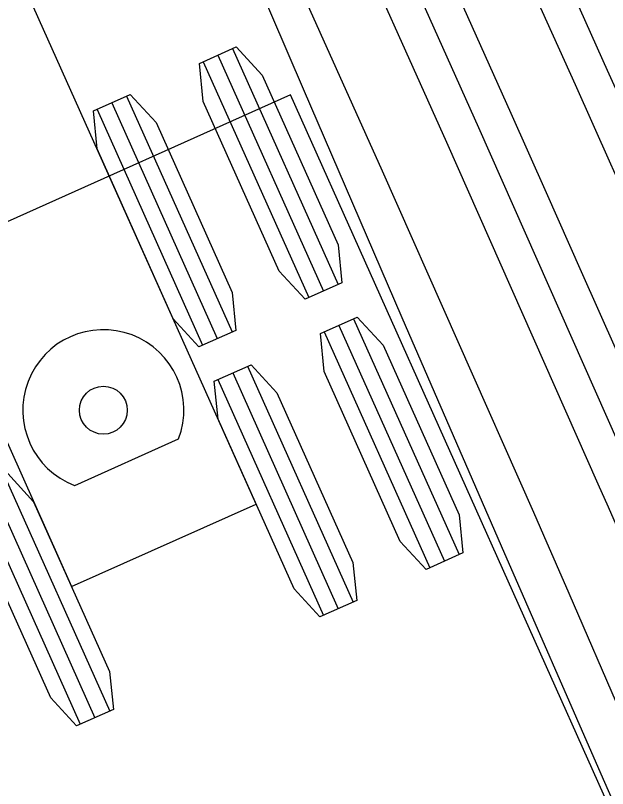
# Model space of a CAD drawing. Extents: x -70 to 701944, y -4 to 666871.
# Drawn here: x 668295.81 to 668304.21, y 656085.67 to 656096.64 of the extents above; entities that cross this region are included whole.
import ezdxf

# ---------------------------------------------------------------- set-up
doc = ezdxf.new("R2010")
doc.units = 0
for name, color, linetype in [('R_Proposed Road', 7, 'Continuous'), ('T_Indications', 7, 'Continuous'), ('T_Vehicle Path Lt Minor', 7, 'Continuous'), ('T_Vehicle Path Rt', 7, 'Continuous')]:
    doc.layers.add(name, color=color, linetype=linetype)

msp = doc.modelspace()

# ---------------------------------------------------------------- linework, layer by layer
at = {"layer": 'R_Proposed Road'}
for points in [[(668311.818, 656072.911), (668310.753, 656075.522), (668310.076, 656077.167), (668309.161, 656079.369), (668308.719, 656080.427), (668308.305, 656081.41), (668306.645, 656085.315), (668306.505, 656085.64), (668305.036, 656089.036), (668304.676, 656089.859), (668304.533, 656090.186), (668302.382, 656095.041), (668300.847, 656098.466)], [(668311.355, 656072.724), (668310.291, 656075.332), (668309.614, 656076.976), (668308.7, 656079.176), (668308.258, 656080.233), (668307.845, 656081.215), (668306.186, 656085.118), (668306.046, 656085.443), (668304.578, 656088.836), (668304.218, 656089.658), (668304.075, 656089.985), (668301.926, 656094.836), (668300.391, 656098.262)], [(668309.366, 656074.953), (668308.69, 656076.594), (668307.777, 656078.791), (668307.336, 656079.846), (668306.923, 656080.827), (668305.267, 656084.723), (668305.127, 656085.048), (668303.661, 656088.436), (668303.302, 656089.257), (668303.159, 656089.584), (668301.013, 656094.428), (668299.478, 656097.853)]]:
    msp.add_lwpolyline(points, dxfattribs=at)
at = {"layer": 'T_Indications'}
for p, q in [((668304.207, 656095.858), (668296.841, 656112.307)), ((668303.75, 656095.654), (668296.385, 656112.102)), ((668302.838, 656095.245), (668295.472, 656111.694))]:
    msp.add_line(p, q, dxfattribs=at)
for radius in [671.12, 670.62, 669.62]:
    msp.add_arc((667691.697, 655821.57), radius, 357.297916, 24.123313, dxfattribs=at)
at = {"layer": 'T_Vehicle Path Lt Minor'}
msp.add_arc((667915.834, 655913.075), 411.086, 17.67842, 29.51005, dxfattribs=at)
at = {"layer": 'T_Vehicle Path Rt'}
for p, q in [((668299.219, 656089.705), (668294.887, 656099.379)), ((668299.219, 656089.705), (668294.887, 656099.379)), ((668299.219, 656089.705), (668294.887, 656099.379)), ((668299.219, 656089.705), (668294.887, 656099.379)), ((668299.219, 656089.705), (668294.887, 656099.379)), ((668299.219, 656089.705), (668294.887, 656099.379)), ((668299.219, 656089.705), (668294.887, 656099.379)), ((668299.219, 656089.705), (668294.887, 656099.379)), ((668299.219, 656089.705), (668294.887, 656099.379)), ((668292.271, 656098.208), (668296.603, 656088.533)), ((668292.271, 656098.208), (668296.603, 656088.533)), ((668292.271, 656098.208), (668296.603, 656088.533)), ((668292.271, 656098.208), (668296.603, 656088.533)), ((668292.271, 656098.208), (668296.603, 656088.533)), ((668292.271, 656098.208), (668296.603, 656088.533)), ((668292.271, 656098.208), (668296.603, 656088.533)), ((668292.271, 656098.208), (668296.603, 656088.533)), ((668292.271, 656098.208), (668296.603, 656088.533)), ((668298.887, 656096.167), (668300.385, 656092.82)), ((668298.887, 656096.167), (668300.385, 656092.82)), ((668298.887, 656096.167), (668300.385, 656092.82)), ((668298.887, 656096.167), (668300.385, 656092.82)), ((668298.887, 656096.167), (668300.385, 656092.82)), ((668298.887, 656096.167), (668300.385, 656092.82)), ((668298.887, 656096.167), (668300.385, 656092.82)), ((668298.887, 656096.167), (668300.385, 656092.82)), ((668298.887, 656096.167), (668300.385, 656092.82)), ((668298.678, 656096.073), (668300.176, 656092.727)), ((668298.678, 656096.073), (668300.176, 656092.727)), ((668298.678, 656096.073), (668300.176, 656092.727)), ((668298.678, 656096.073), (668300.176, 656092.727)), ((668298.678, 656096.073), (668300.176, 656092.727)), ((668298.678, 656096.073), (668300.176, 656092.727)), ((668298.678, 656096.073), (668300.176, 656092.727)), ((668298.678, 656096.073), (668300.176, 656092.727)), ((668298.678, 656096.073), (668300.176, 656092.727)), ((668298.469, 656095.979), (668299.967, 656092.633)), ((668298.469, 656095.979), (668299.967, 656092.633)), ((668298.469, 656095.979), (668299.967, 656092.633)), ((668298.469, 656095.979), (668299.967, 656092.633)), ((668298.469, 656095.979), (668299.967, 656092.633)), ((668298.469, 656095.979), (668299.967, 656092.633)), ((668298.469, 656095.979), (668299.967, 656092.633)), ((668298.469, 656095.979), (668299.967, 656092.633)), ((668298.469, 656095.979), (668299.967, 656092.633)), ((668299.706, 656095.511), (668291.948, 656092.037)), ((668299.706, 656095.511), (668291.948, 656092.037)), ((668299.706, 656095.511), (668291.948, 656092.037)), ((668299.706, 656095.511), (668291.948, 656092.037)), ((668299.706, 656095.511), (668291.948, 656092.037)), ((668299.706, 656095.511), (668291.948, 656092.037)), ((668299.706, 656095.511), (668291.948, 656092.037)), ((668299.706, 656095.511), (668291.948, 656092.037)), ((668299.706, 656095.511), (668291.948, 656092.037)), ((668297.381, 656095.492), (668298.879, 656092.146)), ((668297.381, 656095.492), (668298.879, 656092.146)), ((668297.381, 656095.492), (668298.879, 656092.146)), ((668297.381, 656095.492), (668298.879, 656092.146)), ((668297.381, 656095.492), (668298.879, 656092.146)), ((668297.381, 656095.492), (668298.879, 656092.146)), ((668297.381, 656095.492), (668298.879, 656092.146)), ((668297.381, 656095.492), (668298.879, 656092.146)), ((668297.381, 656095.492), (668298.879, 656092.146)), ((668321.367, 656047.139), (668299.706, 656095.511)), ((668321.367, 656047.139), (668299.706, 656095.511)), ((668321.367, 656047.139), (668299.706, 656095.511)), ((668321.367, 656047.139), (668299.706, 656095.511)), ((668321.367, 656047.139), (668299.706, 656095.511)), ((668321.367, 656047.139), (668299.706, 656095.511)), ((668321.367, 656047.139), (668299.706, 656095.511)), ((668321.367, 656047.139), (668299.706, 656095.511)), ((668321.367, 656047.139), (668299.706, 656095.511)), ((668297.172, 656095.399), (668298.67, 656092.052)), ((668297.172, 656095.399), (668298.67, 656092.052)), ((668297.172, 656095.399), (668298.67, 656092.052)), ((668297.172, 656095.399), (668298.67, 656092.052)), ((668297.172, 656095.399), (668298.67, 656092.052)), ((668297.172, 656095.399), (668298.67, 656092.052)), ((668297.172, 656095.399), (668298.67, 656092.052)), ((668297.172, 656095.399), (668298.67, 656092.052)), ((668297.172, 656095.399), (668298.67, 656092.052)), ((668296.963, 656095.305), (668298.461, 656091.959)), ((668296.963, 656095.305), (668298.461, 656091.959)), ((668296.963, 656095.305), (668298.461, 656091.959)), ((668296.963, 656095.305), (668298.461, 656091.959)), ((668296.963, 656095.305), (668298.461, 656091.959)), ((668296.963, 656095.305), (668298.461, 656091.959)), ((668296.963, 656095.305), (668298.461, 656091.959)), ((668296.963, 656095.305), (668298.461, 656091.959)), ((668296.963, 656095.305), (668298.461, 656091.959)), ((668300.603, 656092.334), (668302.102, 656088.987)), ((668300.603, 656092.334), (668302.102, 656088.987)), ((668300.603, 656092.334), (668302.102, 656088.987)), ((668300.603, 656092.334), (668302.102, 656088.987)), ((668300.603, 656092.334), (668302.102, 656088.987)), ((668300.603, 656092.334), (668302.102, 656088.987)), ((668300.603, 656092.334), (668302.102, 656088.987)), ((668300.603, 656092.334), (668302.102, 656088.987)), ((668300.603, 656092.334), (668302.102, 656088.987)), ((668300.394, 656092.24), (668301.893, 656088.893)), ((668300.394, 656092.24), (668301.893, 656088.893)), ((668300.394, 656092.24), (668301.893, 656088.893)), ((668300.394, 656092.24), (668301.893, 656088.893)), ((668300.394, 656092.24), (668301.893, 656088.893)), ((668300.394, 656092.24), (668301.893, 656088.893)), ((668300.394, 656092.24), (668301.893, 656088.893)), ((668300.394, 656092.24), (668301.893, 656088.893)), ((668300.394, 656092.24), (668301.893, 656088.893)), ((668300.185, 656092.146), (668301.684, 656088.8)), ((668300.185, 656092.146), (668301.684, 656088.8)), ((668300.185, 656092.146), (668301.684, 656088.8)), ((668300.185, 656092.146), (668301.684, 656088.8)), ((668300.185, 656092.146), (668301.684, 656088.8)), ((668300.185, 656092.146), (668301.684, 656088.8)), ((668300.185, 656092.146), (668301.684, 656088.8)), ((668300.185, 656092.146), (668301.684, 656088.8)), ((668300.185, 656092.146), (668301.684, 656088.8)), ((668299.097, 656091.659), (668300.596, 656088.313)), ((668299.097, 656091.659), (668300.596, 656088.313)), ((668299.097, 656091.659), (668300.596, 656088.313)), ((668299.097, 656091.659), (668300.596, 656088.313)), ((668299.097, 656091.659), (668300.596, 656088.313)), ((668299.097, 656091.659), (668300.596, 656088.313)), ((668299.097, 656091.659), (668300.596, 656088.313)), ((668299.097, 656091.659), (668300.596, 656088.313)), ((668299.097, 656091.659), (668300.596, 656088.313)), ((668298.888, 656091.566), (668300.387, 656088.219)), ((668298.888, 656091.566), (668300.387, 656088.219)), ((668298.888, 656091.566), (668300.387, 656088.219)), ((668298.888, 656091.566), (668300.387, 656088.219)), ((668298.888, 656091.566), (668300.387, 656088.219)), ((668298.888, 656091.566), (668300.387, 656088.219)), ((668298.888, 656091.566), (668300.387, 656088.219)), ((668298.888, 656091.566), (668300.387, 656088.219)), ((668298.888, 656091.566), (668300.387, 656088.219)), ((668298.679, 656091.472), (668300.178, 656088.125)), ((668298.679, 656091.472), (668300.178, 656088.125)), ((668298.679, 656091.472), (668300.178, 656088.125)), ((668298.679, 656091.472), (668300.178, 656088.125)), ((668298.679, 656091.472), (668300.178, 656088.125)), ((668298.679, 656091.472), (668300.178, 656088.125)), ((668298.679, 656091.472), (668300.178, 656088.125)), ((668298.679, 656091.472), (668300.178, 656088.125)), ((668298.679, 656091.472), (668300.178, 656088.125)), ((668296.646, 656089.968), (668298.121, 656090.629)), ((668296.646, 656089.968), (668298.121, 656090.629)), ((668296.646, 656089.968), (668298.121, 656090.629)), ((668296.646, 656089.968), (668298.121, 656090.629)), ((668296.646, 656089.968), (668298.121, 656090.629)), ((668296.646, 656089.968), (668298.121, 656090.629)), ((668296.646, 656089.968), (668298.121, 656090.629)), ((668296.646, 656089.968), (668298.121, 656090.629)), ((668296.646, 656089.968), (668298.121, 656090.629)), ((668295.645, 656090.113), (668297.143, 656086.767)), ((668295.645, 656090.113), (668297.143, 656086.767)), ((668295.645, 656090.113), (668297.143, 656086.767)), ((668295.645, 656090.113), (668297.143, 656086.767)), ((668295.645, 656090.113), (668297.143, 656086.767)), ((668295.645, 656090.113), (668297.143, 656086.767)), ((668295.645, 656090.113), (668297.143, 656086.767)), ((668295.645, 656090.113), (668297.143, 656086.767)), ((668295.645, 656090.113), (668297.143, 656086.767)), ((668295.435, 656090.019), (668296.934, 656086.673)), ((668295.435, 656090.019), (668296.934, 656086.673)), ((668295.435, 656090.019), (668296.934, 656086.673)), ((668295.435, 656090.019), (668296.934, 656086.673)), ((668295.435, 656090.019), (668296.934, 656086.673)), ((668295.435, 656090.019), (668296.934, 656086.673)), ((668295.435, 656090.019), (668296.934, 656086.673)), ((668295.435, 656090.019), (668296.934, 656086.673)), ((668295.435, 656090.019), (668296.934, 656086.673)), ((668295.226, 656089.926), (668296.725, 656086.579)), ((668295.226, 656089.926), (668296.725, 656086.579)), ((668295.226, 656089.926), (668296.725, 656086.579)), ((668295.226, 656089.926), (668296.725, 656086.579)), ((668295.226, 656089.926), (668296.725, 656086.579)), ((668295.226, 656089.926), (668296.725, 656086.579)), ((668295.226, 656089.926), (668296.725, 656086.579)), ((668295.226, 656089.926), (668296.725, 656086.579)), ((668295.226, 656089.926), (668296.725, 656086.579)), ((668296.603, 656088.533), (668299.219, 656089.705)), ((668296.603, 656088.533), (668299.219, 656089.705)), ((668296.603, 656088.533), (668299.219, 656089.705)), ((668296.603, 656088.533), (668299.219, 656089.705)), ((668296.603, 656088.533), (668299.219, 656089.705)), ((668296.603, 656088.533), (668299.219, 656089.705)), ((668296.603, 656088.533), (668299.219, 656089.705)), ((668296.603, 656088.533), (668299.219, 656089.705)), ((668296.603, 656088.533), (668299.219, 656089.705))]:
    msp.add_line(p, q, dxfattribs=at)
msp.add_lwpolyline([(668321.367, 656047.139), (668319.923, 656050.364), (668318.479, 656053.589), (668317.035, 656056.814), (668315.591, 656060.039), (668314.148, 656063.264), (668312.706, 656066.49), (668311.266, 656069.716), (668309.829, 656072.944), (668308.395, 656076.173), (668306.964, 656079.404), (668305.538, 656082.637), (668304.117, 656085.872), (668302.701, 656089.109), (668301.293, 656092.349), (668299.891, 656095.593), (668299.891, 656095.593), (668298.543, 656098.732)], dxfattribs=at)
for points in [[(668298.417, 656095.956), (668298.939, 656096.19), (668299.306, 656095.792), (668300.385, 656093.382), (668300.437, 656092.844), (668299.915, 656092.61), (668299.548, 656093.008), (668298.469, 656095.417)], [(668298.417, 656095.956), (668298.939, 656096.19), (668299.306, 656095.792), (668300.385, 656093.382), (668300.437, 656092.844), (668299.915, 656092.61), (668299.548, 656093.008), (668298.469, 656095.417)], [(668298.417, 656095.956), (668298.939, 656096.19), (668299.306, 656095.792), (668300.385, 656093.382), (668300.437, 656092.844), (668299.915, 656092.61), (668299.548, 656093.008), (668298.469, 656095.417)], [(668298.417, 656095.956), (668298.939, 656096.19), (668299.306, 656095.792), (668300.385, 656093.382), (668300.437, 656092.844), (668299.915, 656092.61), (668299.548, 656093.008), (668298.469, 656095.417)], [(668298.417, 656095.956), (668298.939, 656096.19), (668299.306, 656095.792), (668300.385, 656093.382), (668300.437, 656092.844), (668299.915, 656092.61), (668299.548, 656093.008), (668298.469, 656095.417)], [(668298.417, 656095.956), (668298.939, 656096.19), (668299.306, 656095.792), (668300.385, 656093.382), (668300.437, 656092.844), (668299.915, 656092.61), (668299.548, 656093.008), (668298.469, 656095.417)], [(668298.417, 656095.956), (668298.939, 656096.19), (668299.306, 656095.792), (668300.385, 656093.382), (668300.437, 656092.844), (668299.915, 656092.61), (668299.548, 656093.008), (668298.469, 656095.417)], [(668298.417, 656095.956), (668298.939, 656096.19), (668299.306, 656095.792), (668300.385, 656093.382), (668300.437, 656092.844), (668299.915, 656092.61), (668299.548, 656093.008), (668298.469, 656095.417)], [(668298.417, 656095.956), (668298.939, 656096.19), (668299.306, 656095.792), (668300.385, 656093.382), (668300.437, 656092.844), (668299.915, 656092.61), (668299.548, 656093.008), (668298.469, 656095.417)], [(668296.911, 656095.282), (668297.433, 656095.516), (668297.8, 656095.118), (668298.879, 656092.708), (668298.931, 656092.169), (668298.409, 656091.935), (668298.042, 656092.333), (668296.963, 656094.743)], [(668296.911, 656095.282), (668297.433, 656095.516), (668297.8, 656095.118), (668298.879, 656092.708), (668298.931, 656092.169), (668298.409, 656091.935), (668298.042, 656092.333), (668296.963, 656094.743)], [(668296.911, 656095.282), (668297.433, 656095.516), (668297.8, 656095.118), (668298.879, 656092.708), (668298.931, 656092.169), (668298.409, 656091.935), (668298.042, 656092.333), (668296.963, 656094.743)], [(668296.911, 656095.282), (668297.433, 656095.516), (668297.8, 656095.118), (668298.879, 656092.708), (668298.931, 656092.169), (668298.409, 656091.935), (668298.042, 656092.333), (668296.963, 656094.743)], [(668296.911, 656095.282), (668297.433, 656095.516), (668297.8, 656095.118), (668298.879, 656092.708), (668298.931, 656092.169), (668298.409, 656091.935), (668298.042, 656092.333), (668296.963, 656094.743)], [(668296.911, 656095.282), (668297.433, 656095.516), (668297.8, 656095.118), (668298.879, 656092.708), (668298.931, 656092.169), (668298.409, 656091.935), (668298.042, 656092.333), (668296.963, 656094.743)], [(668296.911, 656095.282), (668297.433, 656095.516), (668297.8, 656095.118), (668298.879, 656092.708), (668298.931, 656092.169), (668298.409, 656091.935), (668298.042, 656092.333), (668296.963, 656094.743)], [(668296.911, 656095.282), (668297.433, 656095.516), (668297.8, 656095.118), (668298.879, 656092.708), (668298.931, 656092.169), (668298.409, 656091.935), (668298.042, 656092.333), (668296.963, 656094.743)], [(668296.911, 656095.282), (668297.433, 656095.516), (668297.8, 656095.118), (668298.879, 656092.708), (668298.931, 656092.169), (668298.409, 656091.935), (668298.042, 656092.333), (668296.963, 656094.743)], [(668300.133, 656092.123), (668300.655, 656092.357), (668301.022, 656091.959), (668302.101, 656089.549), (668302.154, 656089.01), (668301.632, 656088.777), (668301.265, 656089.175), (668300.186, 656091.584)], [(668300.133, 656092.123), (668300.655, 656092.357), (668301.022, 656091.959), (668302.101, 656089.549), (668302.154, 656089.01), (668301.632, 656088.777), (668301.265, 656089.175), (668300.186, 656091.584)], [(668300.133, 656092.123), (668300.655, 656092.357), (668301.022, 656091.959), (668302.101, 656089.549), (668302.154, 656089.01), (668301.632, 656088.777), (668301.265, 656089.175), (668300.186, 656091.584)], [(668300.133, 656092.123), (668300.655, 656092.357), (668301.022, 656091.959), (668302.101, 656089.549), (668302.154, 656089.01), (668301.632, 656088.777), (668301.265, 656089.175), (668300.186, 656091.584)], [(668300.133, 656092.123), (668300.655, 656092.357), (668301.022, 656091.959), (668302.101, 656089.549), (668302.154, 656089.01), (668301.632, 656088.777), (668301.265, 656089.175), (668300.186, 656091.584)], [(668300.133, 656092.123), (668300.655, 656092.357), (668301.022, 656091.959), (668302.101, 656089.549), (668302.154, 656089.01), (668301.632, 656088.777), (668301.265, 656089.175), (668300.186, 656091.584)], [(668300.133, 656092.123), (668300.655, 656092.357), (668301.022, 656091.959), (668302.101, 656089.549), (668302.154, 656089.01), (668301.632, 656088.777), (668301.265, 656089.175), (668300.186, 656091.584)], [(668300.133, 656092.123), (668300.655, 656092.357), (668301.022, 656091.959), (668302.101, 656089.549), (668302.154, 656089.01), (668301.632, 656088.777), (668301.265, 656089.175), (668300.186, 656091.584)], [(668300.133, 656092.123), (668300.655, 656092.357), (668301.022, 656091.959), (668302.101, 656089.549), (668302.154, 656089.01), (668301.632, 656088.777), (668301.265, 656089.175), (668300.186, 656091.584)], [(668298.627, 656091.449), (668299.149, 656091.682), (668299.516, 656091.284), (668300.595, 656088.875), (668300.648, 656088.336), (668300.126, 656088.102), (668299.759, 656088.5), (668298.68, 656090.91)], [(668298.627, 656091.449), (668299.149, 656091.682), (668299.516, 656091.284), (668300.595, 656088.875), (668300.648, 656088.336), (668300.126, 656088.102), (668299.759, 656088.5), (668298.68, 656090.91)], [(668298.627, 656091.449), (668299.149, 656091.682), (668299.516, 656091.284), (668300.595, 656088.875), (668300.648, 656088.336), (668300.126, 656088.102), (668299.759, 656088.5), (668298.68, 656090.91)], [(668298.627, 656091.449), (668299.149, 656091.682), (668299.516, 656091.284), (668300.595, 656088.875), (668300.648, 656088.336), (668300.126, 656088.102), (668299.759, 656088.5), (668298.68, 656090.91)], [(668298.627, 656091.449), (668299.149, 656091.682), (668299.516, 656091.284), (668300.595, 656088.875), (668300.648, 656088.336), (668300.126, 656088.102), (668299.759, 656088.5), (668298.68, 656090.91)], [(668298.627, 656091.449), (668299.149, 656091.682), (668299.516, 656091.284), (668300.595, 656088.875), (668300.648, 656088.336), (668300.126, 656088.102), (668299.759, 656088.5), (668298.68, 656090.91)], [(668298.627, 656091.449), (668299.149, 656091.682), (668299.516, 656091.284), (668300.595, 656088.875), (668300.648, 656088.336), (668300.126, 656088.102), (668299.759, 656088.5), (668298.68, 656090.91)], [(668298.627, 656091.449), (668299.149, 656091.682), (668299.516, 656091.284), (668300.595, 656088.875), (668300.648, 656088.336), (668300.126, 656088.102), (668299.759, 656088.5), (668298.68, 656090.91)], [(668298.627, 656091.449), (668299.149, 656091.682), (668299.516, 656091.284), (668300.595, 656088.875), (668300.648, 656088.336), (668300.126, 656088.102), (668299.759, 656088.5), (668298.68, 656090.91)], [(668295.174, 656089.902), (668295.696, 656090.136), (668296.063, 656089.738), (668297.142, 656087.329), (668297.195, 656086.79), (668296.673, 656086.556), (668296.306, 656086.954), (668295.227, 656089.363)], [(668295.174, 656089.902), (668295.696, 656090.136), (668296.063, 656089.738), (668297.142, 656087.329), (668297.195, 656086.79), (668296.673, 656086.556), (668296.306, 656086.954), (668295.227, 656089.363)], [(668295.174, 656089.902), (668295.696, 656090.136), (668296.063, 656089.738), (668297.142, 656087.329), (668297.195, 656086.79), (668296.673, 656086.556), (668296.306, 656086.954), (668295.227, 656089.363)], [(668295.174, 656089.902), (668295.696, 656090.136), (668296.063, 656089.738), (668297.142, 656087.329), (668297.195, 656086.79), (668296.673, 656086.556), (668296.306, 656086.954), (668295.227, 656089.363)], [(668295.174, 656089.902), (668295.696, 656090.136), (668296.063, 656089.738), (668297.142, 656087.329), (668297.195, 656086.79), (668296.673, 656086.556), (668296.306, 656086.954), (668295.227, 656089.363)], [(668295.174, 656089.902), (668295.696, 656090.136), (668296.063, 656089.738), (668297.142, 656087.329), (668297.195, 656086.79), (668296.673, 656086.556), (668296.306, 656086.954), (668295.227, 656089.363)], [(668295.174, 656089.902), (668295.696, 656090.136), (668296.063, 656089.738), (668297.142, 656087.329), (668297.195, 656086.79), (668296.673, 656086.556), (668296.306, 656086.954), (668295.227, 656089.363)], [(668295.174, 656089.902), (668295.696, 656090.136), (668296.063, 656089.738), (668297.142, 656087.329), (668297.195, 656086.79), (668296.673, 656086.556), (668296.306, 656086.954), (668295.227, 656089.363)], [(668295.174, 656089.902), (668295.696, 656090.136), (668296.063, 656089.738), (668297.142, 656087.329), (668297.195, 656086.79), (668296.673, 656086.556), (668296.306, 656086.954), (668295.227, 656089.363)]]:
    msp.add_lwpolyline(points, close=True, dxfattribs=at)
msp.add_circle((668297.053, 656091.036), 0.34, dxfattribs=at)
msp.add_circle((668297.053, 656091.036), 0.34, dxfattribs=at)
msp.add_circle((668297.053, 656091.036), 0.34, dxfattribs=at)
msp.add_circle((668297.053, 656091.036), 0.34, dxfattribs=at)
msp.add_circle((668297.053, 656091.036), 0.34, dxfattribs=at)
msp.add_circle((668297.053, 656091.036), 0.34, dxfattribs=at)
msp.add_circle((668297.053, 656091.036), 0.34, dxfattribs=at)
msp.add_circle((668297.053, 656091.036), 0.34, dxfattribs=at)
msp.add_circle((668297.053, 656091.036), 0.34, dxfattribs=at)
msp.add_arc((668297.053, 656091.036), 1.143, 339.1233, 249.1233, dxfattribs=at)
msp.add_arc((668297.053, 656091.036), 1.143, 339.1233, 249.1233, dxfattribs=at)
msp.add_arc((668297.053, 656091.036), 1.143, 339.1233, 249.1233, dxfattribs=at)
msp.add_arc((668297.053, 656091.036), 1.143, 339.1233, 249.1233, dxfattribs=at)
msp.add_arc((668297.053, 656091.036), 1.143, 339.1233, 249.1233, dxfattribs=at)
msp.add_arc((668297.053, 656091.036), 1.143, 339.1233, 249.1233, dxfattribs=at)
msp.add_arc((668297.053, 656091.036), 1.143, 339.1233, 249.1233, dxfattribs=at)
msp.add_arc((668297.053, 656091.036), 1.143, 339.1233, 249.1233, dxfattribs=at)
msp.add_arc((668297.053, 656091.036), 1.143, 339.1233, 249.1233, dxfattribs=at)

doc.saveas('drawing.dxf')
